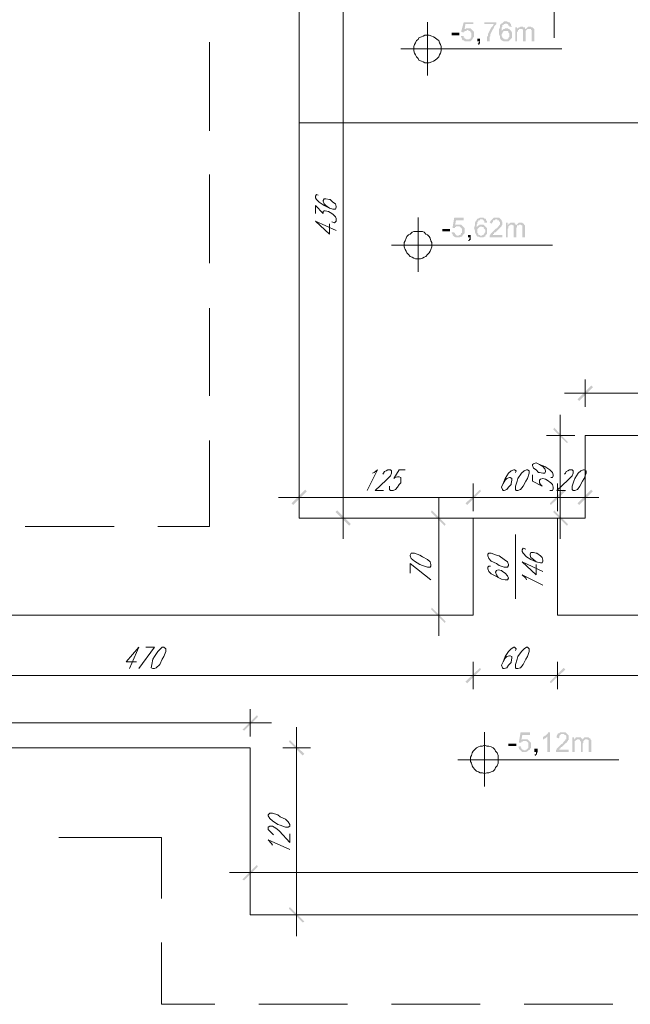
# Model space of a CAD drawing. Header units: millimetres. Extents: x 402 to 79005, y -7782 to 89952.
# Tile 396 of 423: x 23769 to 24206, y 44410 to 45116. Entities that reach past the tile are written whole.
import ezdxf

# ---------------------------------------------------------------- set-up
doc = ezdxf.new("R2010")
doc.units = ezdxf.units.MM
doc.header["$LTSCALE"] = 10
doc.layers.add('0_PIWNICA', color=253, linetype='Continuous', lineweight=0)

msp = doc.modelspace()

# ---------------------------------------------------------------- hatches: boundary and pattern name
at = {"layer": '0_PIWNICA'}
for points in [[(24086.76, 45104.18), (24086.76, 45102.94), (24087.38, 45102.94), (24087.38, 45102.33), (24087.99, 45102.33), (24088.61, 45101.71), (24090.46, 45101.71), (24091.08, 45102.33), (24091.7, 45102.33), (24091.7, 45102.94), (24092.31, 45103.56), (24092.31, 45106.65), (24091.7, 45106.65), (24091.7, 45107.26), (24091.08, 45107.88), (24090.46, 45107.88), (24089.84, 45108.5), (24089.23, 45108.5), (24088.61, 45107.88), (24087.38, 45107.88), (24087.38, 45107.26), (24086.76, 45107.26), (24086.76, 45106.65), (24084.91, 45107.26), (24086.76, 45114.05), (24093.55, 45114.05), (24093.55, 45112.82), (24087.99, 45112.82), (24087.38, 45109.11), (24087.99, 45109.11), (24088.61, 45109.73), (24091.7, 45109.73), (24092.31, 45109.11), (24092.93, 45108.5), (24093.55, 45107.88), (24094.16, 45107.26), (24094.16, 45103.56), (24093.55, 45102.94), (24092.93, 45101.71), (24092.31, 45101.09), (24091.7, 45100.48), (24087.38, 45100.48), (24086.76, 45101.09), (24086.14, 45101.09), (24085.53, 45101.71), (24085.53, 45102.33), (24084.91, 45103.56), (24084.91, 45104.18)], [(24101.57, 45114.05), (24110.21, 45114.05), (24110.21, 45112.82), (24109.59, 45112.2), (24108.97, 45111.58), (24108.36, 45110.35), (24107.74, 45109.11), (24107.12, 45107.88), (24106.5, 45106.65), (24105.89, 45105.41), (24105.89, 45104.18), (24105.27, 45103.56), (24105.27, 45100.48), (24103.42, 45100.48), (24103.42, 45103.56), (24104.04, 45104.18), (24104.04, 45105.41), (24104.65, 45106.65), (24105.27, 45107.88), (24105.89, 45109.11), (24106.5, 45110.35), (24107.12, 45110.96), (24107.74, 45111.58), (24108.36, 45112.82), (24101.57, 45112.82)], [(24083.67, 45104.79), (24083.67, 45106.65), (24078.12, 45106.65), (24078.12, 45104.79)], [(24123.78, 45110.35), (24125.01, 45110.35), (24125.01, 45109.11), (24125.01, 45109.73), (24125.63, 45109.73), (24126.25, 45110.35), (24126.87, 45110.35), (24127.48, 45110.96), (24129.33, 45110.96), (24129.33, 45110.35), (24130.57, 45110.35), (24130.57, 45109.73), (24131.18, 45109.11), (24131.8, 45109.73), (24132.42, 45110.35), (24133.04, 45110.96), (24134.89, 45110.96), (24135.5, 45110.35), (24136.12, 45110.35), (24136.74, 45109.73), (24137.36, 45109.11), (24137.36, 45100.48), (24135.5, 45100.48), (24135.5, 45107.88), (24135.5, 45108.5), (24134.89, 45108.5), (24134.89, 45109.11), (24132.42, 45109.11), (24131.8, 45108.5), (24131.18, 45107.88), (24131.18, 45100.48), (24129.33, 45100.48), (24129.33, 45107.88), (24129.33, 45108.5), (24128.72, 45109.11), (24126.25, 45109.11), (24126.25, 45108.5), (24125.63, 45108.5), (24125.63, 45107.26), (24125.01, 45107.26), (24125.01, 45100.48), (24123.78, 45100.48)], [(24096.63, 45102.33), (24098.48, 45102.33), (24098.48, 45099.24), (24098.48, 45098.62), (24097.87, 45098.62), (24097.87, 45098.01), (24097.25, 45098.01), (24096.63, 45098.62), (24097.25, 45098.62), (24097.25, 45099.24), (24097.87, 45099.86), (24097.87, 45100.48), (24096.63, 45100.48)], [(24079.97, 44963.5), (24079.97, 44962.88), (24080.59, 44962.88), (24080.59, 44962.26), (24081.21, 44961.65), (24081.82, 44961.03), (24083.06, 44961.03), (24083.67, 44961.65), (24084.29, 44961.65), (24084.91, 44962.26), (24084.91, 44962.88), (24085.53, 44962.88), (24085.53, 44965.96), (24084.91, 44966.58), (24084.29, 44967.2), (24083.67, 44967.82), (24081.21, 44967.82), (24081.21, 44967.2), (24080.59, 44967.2), (24080.59, 44966.58), (24078.74, 44966.58), (24079.97, 44973.99), (24086.76, 44973.99), (24086.76, 44972.13), (24081.21, 44972.13), (24080.59, 44968.43), (24081.21, 44969.05), (24084.91, 44969.05), (24085.53, 44968.43), (24086.14, 44967.82), (24086.76, 44967.2), (24087.38, 44966.58), (24087.38, 44962.88), (24086.76, 44962.26), (24086.14, 44961.65), (24085.53, 44960.41), (24084.91, 44960.41), (24083.67, 44959.79), (24081.21, 44959.79), (24079.97, 44960.41), (24079.36, 44961.03), (24078.74, 44961.65), (24078.74, 44962.26), (24078.12, 44962.88), (24078.12, 44963.5)], [(24114.53, 44959.79), (24105.27, 44959.79), (24105.27, 44960.41), (24105.27, 44961.03), (24105.89, 44961.65), (24105.89, 44962.26), (24106.5, 44962.88), (24107.12, 44963.5), (24107.74, 44964.11), (24108.36, 44964.73), (24108.97, 44965.35), (24109.59, 44965.96), (24110.82, 44966.58), (24111.44, 44967.82), (24112.06, 44967.82), (24112.06, 44968.43), (24112.67, 44969.05), (24112.67, 44970.9), (24112.06, 44971.52), (24112.06, 44972.13), (24110.82, 44972.13), (24110.82, 44972.75), (24109.59, 44972.75), (24108.97, 44972.13), (24107.74, 44972.13), (24107.74, 44970.9), (24107.12, 44970.28), (24107.12, 44969.67), (24105.27, 44970.28), (24105.89, 44970.9), (24105.89, 44971.52), (24106.5, 44972.13), (24107.12, 44972.75), (24107.74, 44973.37), (24108.36, 44973.99), (24112.06, 44973.99), (24112.67, 44973.37), (24113.29, 44972.75), (24113.91, 44972.13), (24113.91, 44971.52), (24114.53, 44970.9), (24114.53, 44969.05), (24113.91, 44968.43), (24113.91, 44967.82), (24113.29, 44967.2), (24112.67, 44966.58), (24112.06, 44965.96), (24111.44, 44965.35), (24110.21, 44964.11), (24109.59, 44963.5), (24108.97, 44963.5), (24108.36, 44962.88), (24108.36, 44962.26), (24107.74, 44962.26), (24107.74, 44961.65), (24114.53, 44961.65)], [(24076.89, 44964.11), (24076.89, 44965.96), (24071.33, 44965.96), (24071.33, 44964.11)], [(24116.99, 44970.28), (24118.23, 44970.28), (24118.23, 44968.43), (24118.84, 44969.05), (24118.84, 44969.67), (24119.46, 44969.67), (24120.08, 44970.28), (24123.16, 44970.28), (24123.16, 44969.67), (24123.78, 44969.67), (24123.78, 44969.05), (24124.4, 44969.05), (24124.4, 44968.43), (24125.01, 44969.05), (24125.63, 44969.67), (24126.25, 44970.28), (24128.72, 44970.28), (24129.33, 44969.67), (24129.95, 44969.67), (24129.95, 44969.05), (24130.57, 44968.43), (24130.57, 44959.79), (24128.72, 44959.79), (24128.72, 44966.58), (24128.72, 44967.82), (24128.72, 44968.43), (24128.1, 44968.43), (24127.48, 44969.05), (24126.25, 44969.05), (24126.25, 44968.43), (24125.01, 44968.43), (24125.01, 44967.2), (24124.4, 44966.58), (24124.4, 44959.79), (24122.55, 44959.79), (24122.55, 44967.82), (24122.55, 44968.43), (24121.93, 44968.43), (24121.31, 44969.05), (24120.08, 44969.05), (24120.08, 44968.43), (24119.46, 44968.43), (24118.84, 44967.82), (24118.84, 44967.2), (24118.84, 44966.58), (24118.23, 44965.96), (24118.23, 44959.79), (24116.99, 44959.79)], [(24089.84, 44961.65), (24091.7, 44961.65), (24091.7, 44959.18), (24091.7, 44957.94), (24091.08, 44957.94), (24091.08, 44957.33), (24090.46, 44957.33), (24089.84, 44957.94), (24090.46, 44957.94), (24090.46, 44958.56), (24091.08, 44959.18), (24091.08, 44959.79), (24089.84, 44959.79)], [(24179.31, 44852.43), (24169.44, 44842.56), (24168.21, 44843.79), (24178.08, 44853.67)], [(24160.8, 44812.33), (24150.93, 44822.2), (24151.55, 44823.43), (24161.42, 44812.94)], [(23974.46, 44777.77), (23964.59, 44767.9), (23963.36, 44769.13), (23973.23, 44779.01)], [(24087.99, 44769.13), (24098.48, 44779.01), (24099.1, 44777.77), (24089.23, 44767.9)], [(24099.1, 44777.77), (24089.23, 44767.9), (24087.99, 44769.13), (24098.48, 44779.01)], [(24148.46, 44769.13), (24158.33, 44779.01), (24159.57, 44777.77), (24149.08, 44767.9)], [(24148.46, 44769.13), (24158.33, 44779.01), (24159.57, 44777.77), (24149.08, 44767.9)], [(24179.31, 44777.77), (24169.44, 44767.9), (24168.21, 44769.13), (24178.08, 44779.01)], [(23996.06, 44764.2), (24005.93, 44754.33), (24004.7, 44753.09), (23994.82, 44762.96)], [(24073.18, 44753.09), (24063.31, 44762.96), (24063.93, 44764.2), (24073.8, 44754.33)], [(24151.55, 44764.2), (24161.42, 44754.33), (24160.8, 44753.09), (24150.93, 44762.96)], [(24063.93, 44694.48), (24073.8, 44684.6), (24073.18, 44683.37), (24063.31, 44693.24)], [(24087.99, 44641.41), (24098.48, 44651.28), (24099.1, 44650.05), (24089.23, 44640.18)], [(24099.1, 44650.05), (24089.23, 44640.18), (24087.99, 44641.41), (24098.48, 44651.28)], [(24148.46, 44641.41), (24158.33, 44651.28), (24159.57, 44650.05), (24149.08, 44640.18)], [(24159.57, 44650.05), (24149.08, 44640.18), (24148.46, 44641.41), (24158.33, 44651.28)], [(23928.18, 44606.86), (23938.67, 44617.35), (23939.29, 44616.11), (23929.42, 44606.24)], [(24127.48, 44595.13), (24127.48, 44594.52), (24128.1, 44593.9), (24128.1, 44593.28), (24128.72, 44592.67), (24129.33, 44592.67), (24129.95, 44592.05), (24131.18, 44592.05), (24131.18, 44592.67), (24131.8, 44592.67), (24132.42, 44593.28), (24133.04, 44593.9), (24133.04, 44597.6), (24132.42, 44598.22), (24131.8, 44598.22), (24131.8, 44598.84), (24129.33, 44598.84), (24128.72, 44598.22), (24128.1, 44598.22), (24128.1, 44597.6), (24126.25, 44597.6), (24127.48, 44605.01), (24134.27, 44605.01), (24134.27, 44603.16), (24128.72, 44603.16), (24128.1, 44599.45), (24128.72, 44600.07), (24132.42, 44600.07), (24133.04, 44599.45), (24133.65, 44598.84), (24134.27, 44598.22), (24134.89, 44597.6), (24134.89, 44593.9), (24134.27, 44593.28), (24134.27, 44592.67), (24133.04, 44592.05), (24132.42, 44591.43), (24131.18, 44590.82), (24128.72, 44590.82), (24128.1, 44591.43), (24127.48, 44592.05), (24126.87, 44592.67), (24126.25, 44593.28), (24126.25, 44593.9), (24125.63, 44594.52)], [(24146.61, 44590.82), (24146.61, 44601.92), (24145.99, 44601.31), (24145.38, 44600.69), (24144.76, 44600.69), (24144.14, 44600.07), (24143.53, 44600.07), (24143.53, 44601.92), (24144.14, 44601.92), (24144.76, 44602.54), (24145.38, 44602.54), (24145.99, 44603.16), (24146.61, 44603.77), (24147.23, 44604.39), (24147.23, 44605.01), (24148.46, 44605.01), (24148.46, 44590.82)], [(24162.04, 44590.82), (24152.78, 44590.82), (24152.78, 44591.43), (24152.78, 44592.05), (24153.4, 44592.67), (24153.4, 44593.28), (24154.01, 44593.9), (24154.63, 44594.52), (24155.25, 44595.13), (24155.87, 44595.75), (24156.48, 44596.37), (24157.72, 44596.99), (24158.33, 44598.22), (24158.95, 44598.84), (24159.57, 44599.45), (24159.57, 44600.07), (24160.18, 44600.07), (24160.18, 44602.54), (24159.57, 44603.16), (24158.95, 44603.16), (24158.95, 44603.77), (24156.48, 44603.77), (24155.87, 44603.16), (24155.25, 44602.54), (24155.25, 44601.31), (24154.63, 44600.69), (24153.4, 44601.31), (24153.4, 44602.54), (24154.01, 44603.77), (24154.63, 44604.39), (24155.25, 44604.39), (24155.87, 44605.01), (24159.57, 44605.01), (24160.18, 44604.39), (24160.8, 44603.77), (24161.42, 44603.16), (24162.04, 44602.54), (24162.04, 44600.69), (24162.04, 44599.45), (24161.42, 44599.45), (24161.42, 44598.84), (24160.8, 44598.22), (24160.8, 44597.6), (24160.18, 44597.6), (24159.57, 44596.99), (24158.95, 44596.37), (24157.72, 44595.13), (24157.1, 44594.52), (24156.48, 44594.52), (24156.48, 44593.9), (24155.87, 44593.9), (24155.87, 44593.28), (24155.25, 44593.28), (24155.25, 44592.67), (24162.04, 44592.67)], [(23971.38, 44588.35), (23961.5, 44598.22), (23962.12, 44599.45), (23972.61, 44589.58)], [(24164.5, 44601.31), (24165.74, 44601.31), (24165.74, 44600.07), (24166.36, 44600.07), (24166.36, 44600.69), (24166.97, 44600.69), (24166.97, 44601.31), (24170.67, 44601.31), (24170.67, 44600.69), (24171.29, 44600.69), (24171.91, 44600.07), (24171.91, 44599.45), (24172.53, 44600.69), (24173.14, 44601.31), (24176.23, 44601.31), (24176.84, 44600.69), (24177.46, 44600.69), (24177.46, 44600.07), (24178.08, 44599.45), (24178.08, 44590.82), (24176.23, 44590.82), (24176.23, 44598.22), (24176.23, 44598.84), (24176.23, 44599.45), (24175.61, 44599.45), (24175.61, 44600.07), (24173.76, 44600.07), (24173.14, 44599.45), (24172.53, 44598.84), (24172.53, 44597.6), (24171.91, 44596.99), (24171.91, 44590.82), (24170.67, 44590.82), (24170.67, 44598.22), (24170.06, 44598.84), (24170.06, 44599.45), (24169.44, 44600.07), (24168.21, 44600.07), (24167.59, 44599.45), (24166.97, 44599.45), (24166.97, 44598.84), (24166.36, 44598.84), (24166.36, 44598.22), (24166.36, 44590.82), (24164.5, 44590.82)], [(24124.4, 44595.13), (24124.4, 44596.99), (24118.84, 44596.99), (24118.84, 44595.13)], [(24137.36, 44593.28), (24139.82, 44593.28), (24139.82, 44590.82), (24139.21, 44590.2), (24139.21, 44589.58), (24139.21, 44588.96), (24138.59, 44588.96), (24138.59, 44588.35), (24137.97, 44588.35), (24137.36, 44588.96), (24137.97, 44588.96), (24137.97, 44589.58), (24138.59, 44589.58), (24138.59, 44590.2), (24138.59, 44590.82), (24137.36, 44590.82)], [(23939.29, 44508.75), (23929.42, 44498.88), (23928.18, 44499.5), (23938.67, 44509.99)], [(23962.12, 44479.75), (23972.61, 44469.26), (23971.38, 44468.65), (23961.5, 44478.52)]]:
    msp.add_hatch(color=253, dxfattribs=at).paths.add_polyline_path(points)
h = msp.add_hatch(color=253, dxfattribs=at)
h.paths.add_polyline_path([(24119.46, 45110.96), (24119.46, 45111.58), (24118.84, 45111.58), (24118.84, 45112.2), (24118.23, 45112.82), (24117.61, 45112.82), (24116.99, 45113.43), (24116.38, 45112.82), (24115.76, 45112.82), (24115.14, 45112.2), (24114.53, 45112.2), (24114.53, 45110.96), (24113.91, 45110.35), (24113.91, 45107.88), (24114.53, 45108.5), (24115.14, 45109.11), (24115.76, 45109.11), (24116.38, 45109.73), (24118.23, 45109.73), (24118.84, 45109.11), (24119.46, 45109.11), (24120.08, 45108.5), (24120.7, 45107.88), (24121.31, 45106.65), (24121.31, 45102.94), (24120.7, 45102.33), (24120.08, 45101.71), (24119.46, 45101.09), (24118.84, 45100.48), (24115.14, 45100.48), (24113.91, 45101.09), (24113.29, 45101.71), (24112.67, 45102.94), (24112.67, 45104.18), (24112.06, 45105.41), (24112.06, 45109.11), (24112.67, 45110.35), (24112.67, 45111.58), (24113.29, 45112.82), (24114.53, 45113.43), (24115.14, 45114.05), (24115.76, 45114.67), (24117.61, 45114.67), (24118.84, 45114.05), (24119.46, 45114.05), (24120.08, 45113.43), (24120.08, 45112.82), (24120.7, 45112.82), (24120.7, 45111.58), (24121.31, 45110.96)])
h.paths.add_polyline_path([(24113.91, 45104.79), (24113.91, 45104.18), (24114.53, 45103.56), (24114.53, 45102.94), (24115.14, 45102.33), (24115.76, 45102.33), (24115.76, 45101.71), (24118.23, 45101.71), (24118.23, 45102.33), (24118.84, 45102.33), (24118.84, 45102.94), (24119.46, 45103.56), (24119.46, 45106.03), (24118.84, 45106.65), (24118.84, 45107.26), (24118.23, 45107.88), (24115.14, 45107.88), (24115.14, 45107.26), (24114.53, 45106.65), (24114.53, 45106.03), (24113.91, 45105.41), (24113.91, 45104.79)], is_closed=False)
h = msp.add_hatch(color=253, dxfattribs=at)
h.paths.add_polyline_path([(24101.57, 44970.28), (24101.57, 44971.52), (24100.95, 44972.13), (24100.33, 44972.75), (24098.48, 44972.75), (24098.48, 44972.13), (24097.25, 44972.13), (24097.25, 44971.52), (24096.63, 44970.9), (24096.63, 44969.67), (24096.01, 44969.05), (24096.01, 44967.2), (24096.63, 44967.82), (24097.25, 44968.43), (24097.87, 44968.43), (24097.87, 44969.05), (24100.95, 44969.05), (24101.57, 44968.43), (24102.18, 44967.82), (24102.8, 44967.2), (24103.42, 44966.58), (24103.42, 44962.26), (24102.8, 44961.65), (24102.18, 44961.03), (24102.18, 44960.41), (24101.57, 44960.41), (24100.95, 44959.79), (24098.48, 44959.79), (24097.25, 44960.41), (24096.63, 44960.41), (24096.01, 44961.03), (24095.4, 44962.26), (24094.78, 44963.5), (24094.78, 44964.73), (24094.16, 44966.58), (24094.78, 44968.43), (24094.78, 44970.28), (24095.4, 44971.52), (24096.01, 44972.13), (24096.63, 44973.37), (24097.25, 44973.37), (24098.48, 44973.99), (24100.95, 44973.99), (24101.57, 44973.37), (24102.18, 44973.37), (24102.8, 44972.75), (24102.8, 44972.13), (24103.42, 44971.52), (24103.42, 44970.28)])
h.paths.add_polyline_path([(24096.63, 44964.11), (24096.63, 44963.5), (24096.63, 44962.88), (24097.25, 44962.26), (24097.25, 44961.65), (24098.48, 44961.65), (24098.48, 44961.03), (24099.72, 44961.03), (24100.33, 44961.65), (24100.95, 44961.65), (24100.95, 44962.26), (24101.57, 44962.26), (24101.57, 44962.88), (24102.18, 44963.5), (24102.18, 44965.35), (24101.57, 44965.96), (24100.95, 44966.58), (24100.95, 44967.2), (24099.72, 44967.2), (24099.1, 44967.82), (24098.48, 44967.2), (24097.87, 44967.2), (24097.25, 44966.58), (24096.63, 44965.96), (24096.63, 44964.73)])

# ---------------------------------------------------------------- linework, layer by layer
at = {"layer": '0_PIWNICA', "color": 253, "linetype": 'Continuous', "lineweight": 5}
for p, q in [((24151.55, 45715.65), (24151.55, 45102.94)), ((24000.38, 44743.84), (24000.38, 45209.07)), ((23968.91, 44758.65), (23968.91, 45194.26)), ((24060.84, 45075.79), (24060.84, 45114.05)), ((23904.74, 45036.31), (23904.74, 45099.86)), ((24041.72, 45094.92), (24157.1, 45094.92)), ((24580.38, 45041.86), (23968.91, 45041.86)), ((23904.74, 44941.28), (23904.74, 45004.84)), ((23980.63, 44971.52), (23995.44, 44964.73)), ((24054.06, 44935.11), (24054.06, 44973.99)), ((24034.93, 44954.24), (24150.31, 44954.24)), ((23904.74, 44846.26), (23904.74, 44909.2)), ((24173.76, 44838.24), (24173.76, 44857.99)), ((24374.29, 44848.11), (24158.95, 44848.11)), ((24155.87, 44743.84), (24155.87, 44832.69)), ((24166.36, 44817.88), (24145.99, 44817.88)), ((24173.76, 44817.88), (24173.76, 44758.65)), ((24359.48, 44817.88), (24173.76, 44817.88)), ((23904.74, 44752.48), (23904.74, 44814.18)), ((23968.91, 44763.58), (23968.91, 44783.33)), ((24093.55, 44763.58), (24093.55, 44783.33)), ((24093.55, 44763.58), (24093.55, 44783.33)), ((24154.01, 44763.58), (24154.01, 44783.33)), ((24154.01, 44763.58), (24154.01, 44783.33)), ((24173.76, 44763.58), (24173.76, 44783.33)), ((23954.1, 44773.45), (24108.97, 44773.45)), ((24068.87, 44674.11), (24068.87, 44773.45)), ((24078.74, 44773.45), (24168.82, 44773.45)), ((24154.01, 44773.45), (24143.53, 44773.45)), ((24154.01, 44773.45), (24173.76, 44773.45)), ((24173.76, 44773.45), (24183.63, 44773.45)), ((23836.25, 44752.48), (23772.7, 44752.48)), ((23904.74, 44752.48), (23867.72, 44752.48)), ((24093.55, 44758.65), (23968.91, 44758.65)), ((23990.5, 44758.65), (24010.25, 44758.65)), ((24078.74, 44758.65), (24058.38, 44758.65)), ((24093.55, 44758.65), (24093.55, 44688.92)), ((24093.55, 44758.65), (24154.01, 44758.65)), ((24166.36, 44758.65), (24145.99, 44758.65)), ((24173.76, 44758.65), (24154.01, 44758.65)), ((24154.01, 44758.65), (24154.01, 44688.92)), ((24123.78, 44700.65), (24123.78, 44746.92)), ((24128.72, 44727.18), (24143.53, 44720.39)), ((24093.55, 44688.92), (23624.61, 44688.92)), ((24078.74, 44688.92), (24058.38, 44688.92)), ((24154.01, 44688.92), (24680.33, 44688.92)), ((23854.14, 44666.09), (23847.36, 44650.67)), ((24093.55, 44655.6), (24093.55, 44635.86)), ((24093.55, 44655.6), (24093.55, 44635.86)), ((24154.01, 44655.6), (24154.01, 44635.86)), ((24154.01, 44655.6), (24154.01, 44635.86)), ((23609.18, 44645.73), (24108.97, 44645.73)), ((24078.74, 44645.73), (24168.82, 44645.73)), ((24138.59, 44645.73), (24695.14, 44645.73)), ((23933.74, 44601.92), (23933.74, 44621.67)), ((23949.16, 44611.79), (22979.21, 44611.79)), ((23967.06, 44608.71), (23967.06, 44458.77)), ((24101.57, 44566.13), (24101.57, 44605.01)), ((22994.01, 44593.9), (23933.74, 44593.9)), ((23933.74, 44593.9), (23933.74, 44474.2)), ((23957.18, 44593.9), (23976.93, 44593.9)), ((24082.44, 44585.26), (24197.82, 44585.26)), ((23796.76, 44529.73), (23870.18, 44529.73)), ((23870.18, 44529.73), (23870.18, 44485.92)), ((23933.74, 44494.56), (23933.74, 44514.31)), ((24695.14, 44504.43), (23918.93, 44504.43)), ((23933.74, 44474.2), (24680.33, 44474.2)), ((23957.18, 44474.2), (23976.93, 44474.2)), ((23870.18, 44454.45), (23870.18, 44410.03)), ((23870.18, 44410.03), (23908.44, 44410.03)), ((23939.91, 44410.03), (24003.46, 44410.03)), ((24034.93, 44410.03), (24098.48, 44410.03)), ((24129.95, 44410.03), (24193.5, 44410.03))]:
    msp.add_line(p, q, dxfattribs=at)
for points in [[(24070.72, 45094.92), (24070.72, 45096.77), (24070.1, 45098.01), (24069.48, 45099.24), (24068.87, 45101.09), (24067.63, 45101.71), (24066.4, 45102.94), (24065.16, 45103.56), (24063.93, 45104.18), (24062.08, 45104.79), (24058.99, 45104.79), (24057.76, 45104.18), (24056.53, 45103.56), (24054.67, 45102.94), (24054.06, 45101.71), (24052.82, 45101.09), (24052.21, 45099.24), (24051.59, 45098.01), (24050.97, 45096.77), (24050.97, 45093.69), (24051.59, 45091.84), (24052.21, 45090.6), (24052.82, 45089.37), (24054.06, 45088.13), (24054.67, 45086.9), (24056.53, 45086.28), (24057.76, 45085.67), (24058.99, 45085.05), (24062.08, 45085.05), (24063.93, 45085.67), (24065.16, 45086.28), (24066.4, 45086.9), (24067.63, 45088.13), (24068.87, 45089.37), (24069.48, 45090.6), (24070.1, 45091.84), (24070.72, 45093.69)], [(24063.93, 44954.24), (24063.93, 44956.09), (24063.31, 44957.33), (24062.7, 44959.18), (24062.08, 44960.41), (24060.84, 44961.65), (24059.61, 44962.26), (24058.38, 44963.5), (24057.14, 44964.11), (24050.97, 44964.11), (24049.74, 44963.5), (24048.5, 44962.26), (24047.27, 44961.65), (24046.04, 44960.41), (24045.42, 44959.18), (24044.8, 44957.33), (24044.18, 44956.09), (24044.18, 44953.01), (24044.8, 44951.16), (24045.42, 44949.92), (24046.04, 44948.69), (24047.27, 44947.45), (24048.5, 44946.22), (24049.74, 44945.6), (24050.97, 44944.99), (24052.21, 44944.37), (24055.91, 44944.37), (24057.14, 44944.99), (24058.38, 44945.6), (24059.61, 44946.22), (24060.84, 44947.45), (24062.08, 44948.69), (24062.7, 44949.92), (24063.31, 44951.16), (24063.93, 44953.01)], [(24131.8, 44793.2), (24129.95, 44792.58), (24128.1, 44790.73), (24125.63, 44787.03), (24125.01, 44785.18), (24123.78, 44781.48), (24123.78, 44779.01), (24124.4, 44778.39), (24125.63, 44778.39), (24127.48, 44779.01), (24129.33, 44781.48), (24131.18, 44785.18), (24132.42, 44787.03), (24133.65, 44790.73), (24133.65, 44792.58), (24132.42, 44793.2)], [(24172.53, 44793.2), (24170.67, 44792.58), (24168.82, 44790.73), (24166.36, 44787.03), (24165.74, 44785.18), (24164.5, 44781.48), (24164.5, 44779.01), (24165.12, 44778.39), (24166.36, 44778.39), (24168.21, 44779.01), (24170.06, 44781.48), (24171.91, 44785.18), (24173.14, 44787.03), (24174.38, 44790.73), (24174.38, 44792.58), (24173.14, 44793.2)], [(24048.5, 44731.5), (24049.12, 44729.65), (24051.59, 44727.79), (24055.29, 44725.33), (24057.14, 44724.71), (24060.84, 44723.48), (24062.7, 44723.48), (24063.31, 44724.09), (24063.31, 44725.33), (24062.7, 44727.18), (24060.84, 44729.03), (24057.14, 44730.88), (24055.29, 44732.11), (24051.59, 44733.35), (24049.12, 44733.35), (24048.5, 44732.11)], [(24104.04, 44731.5), (24104.65, 44729.65), (24106.5, 44727.79), (24110.21, 44725.94), (24112.06, 44724.71), (24115.76, 44723.48), (24118.23, 44723.48), (24118.84, 44724.71), (24118.84, 44725.33), (24118.23, 44727.18), (24115.76, 44729.03), (24112.06, 44731.5), (24110.21, 44732.11), (24106.5, 44733.35), (24104.65, 44733.35), (24104.04, 44732.73)], [(23870.8, 44666.09), (23869.57, 44664.86), (23867.72, 44663.01), (23865.25, 44659.31), (23864.01, 44657.45), (23863.4, 44653.75), (23862.78, 44651.28), (23864.01, 44650.67), (23865.25, 44650.67), (23866.48, 44651.28), (23868.95, 44653.75), (23870.8, 44657.45), (23872.04, 44659.31), (23873.27, 44663.01), (23873.27, 44664.86), (23872.04, 44666.09)], [(24131.8, 44666.09), (24129.95, 44664.86), (24128.1, 44663.01), (24125.63, 44659.31), (24125.01, 44657.45), (24123.78, 44653.75), (24123.78, 44651.28), (24124.4, 44650.67), (24125.63, 44650.67), (24127.48, 44651.28), (24129.33, 44653.75), (24131.18, 44657.45), (24132.42, 44659.31), (24133.65, 44663.01), (24133.65, 44664.86), (24132.42, 44666.09)], [(24111.44, 44585.26), (24111.44, 44588.35), (24110.82, 44590.2), (24109.59, 44591.43), (24108.97, 44592.67), (24107.74, 44593.9), (24106.5, 44594.52), (24104.65, 44595.13), (24103.42, 44595.13), (24101.57, 44595.75), (24100.33, 44595.13), (24098.48, 44595.13), (24097.25, 44594.52), (24096.01, 44593.9), (24094.78, 44592.67), (24093.55, 44591.43), (24092.93, 44590.2), (24092.31, 44588.35), (24091.7, 44587.11), (24091.7, 44584.03), (24092.31, 44582.79), (24092.93, 44580.94), (24093.55, 44579.71), (24094.78, 44578.48), (24096.01, 44577.24), (24097.25, 44576.62), (24098.48, 44576.01), (24100.33, 44576.01), (24101.57, 44575.39), (24103.42, 44576.01), (24104.65, 44576.01), (24106.5, 44576.62), (24107.74, 44577.24), (24108.97, 44578.48), (24109.59, 44579.71), (24110.82, 44580.94), (24111.44, 44582.79)], [(23946.7, 44545.16), (23947.93, 44543.31), (23949.78, 44541.45), (23953.48, 44538.99), (23955.33, 44538.37), (23959.04, 44537.13), (23960.89, 44537.13), (23962.12, 44537.75), (23962.12, 44538.99), (23960.89, 44540.84), (23959.04, 44542.69), (23955.33, 44544.54), (23953.48, 44545.77), (23949.78, 44547.01), (23947.93, 44547.01), (23946.7, 44545.77)]]:
    msp.add_lwpolyline(points, close=True, dxfattribs=at)
for points in [[(23982.48, 44990.03), (23981.25, 44990.65), (23980.63, 44989.41), (23980.63, 44988.18), (23981.25, 44986.94), (23983.1, 44985.09), (23986.8, 44982.62), (23990.5, 44980.77), (23992.97, 44980.16), (23994.82, 44980.16), (23995.44, 44981.39), (23995.44, 44982.01), (23994.82, 44983.86), (23992.97, 44985.09), (23991.12, 44986.94), (23990.5, 44986.94), (23988.04, 44987.56), (23986.8, 44987.56), (23986.18, 44986.33), (23986.18, 44985.71), (23986.8, 44983.86), (23988.04, 44982.62), (23990.5, 44980.77)], [(23980.63, 44977.07), (23980.63, 44982.62), (23986.18, 44977.07), (23986.18, 44978.31), (23986.8, 44978.92), (23987.42, 44978.92), (23989.89, 44978.31), (23991.12, 44977.69), (23992.97, 44976.45), (23994.82, 44974.6), (23995.44, 44973.37), (23995.44, 44971.52), (23994.82, 44970.9), (23994.21, 44970.28), (23992.36, 44970.9)], [(23980.63, 44971.52), (23990.5, 44962.26), (23990.5, 44969.67)], [(24141.06, 44796.9), (24143.53, 44795.67), (24144.76, 44793.82), (24145.38, 44792.58), (24145.38, 44791.96), (24144.76, 44790.73), (24143.53, 44790.73), (24141.06, 44791.35), (24140.44, 44791.35), (24138.59, 44793.2), (24136.74, 44794.43), (24136.12, 44796.28), (24136.12, 44796.9), (24136.74, 44797.52), (24138.59, 44798.13), (24141.06, 44796.9), (24144.76, 44795.67), (24148.46, 44793.2), (24150.31, 44791.35), (24150.93, 44789.5), (24150.93, 44788.88), (24150.31, 44787.65), (24149.08, 44787.65)], [(24021.36, 44790.73), (24022.59, 44791.35), (24025.06, 44793.2), (24017.65, 44778.39)], [(24028.76, 44790.11), (24029.38, 44790.73), (24029.99, 44791.96), (24031.23, 44792.58), (24032.46, 44793.2), (24034.31, 44793.2), (24034.93, 44792.58), (24034.93, 44790.73), (24034.31, 44788.88), (24033.08, 44787.65), (24031.23, 44785.79), (24023.21, 44778.39), (24029.38, 44778.39)], [(24044.8, 44793.2), (24040.48, 44793.2), (24036.78, 44787.03), (24037.4, 44787.65), (24039.25, 44788.26), (24040.48, 44788.26), (24041.72, 44787.65), (24041.72, 44783.94), (24040.48, 44782.71), (24039.25, 44780.86), (24038.01, 44779.01), (24036.16, 44778.39), (24034.31, 44778.39), (24033.7, 44779.01), (24033.7, 44781.48)], [(24123.78, 44791.35), (24124.4, 44792.58), (24123.16, 44793.2), (24122.55, 44793.2), (24120.7, 44792.58), (24118.84, 44790.73), (24116.38, 44787.03), (24115.14, 44783.33), (24113.91, 44780.86), (24114.53, 44779.01), (24115.14, 44778.39), (24115.76, 44778.39), (24117.61, 44779.01), (24118.84, 44780.86), (24120.7, 44782.71), (24120.7, 44783.33), (24121.31, 44785.79), (24121.31, 44787.03), (24120.08, 44787.65), (24119.46, 44787.65), (24117.61, 44787.03), (24116.38, 44785.79), (24115.14, 44783.33)], [(24136.12, 44789.5), (24136.12, 44785.18), (24142.91, 44781.48), (24141.67, 44782.71), (24141.06, 44783.94), (24141.06, 44785.79), (24141.67, 44786.41), (24143.53, 44787.03), (24145.38, 44786.41), (24146.61, 44785.79), (24149.08, 44783.94), (24150.31, 44782.71), (24150.93, 44780.86), (24150.93, 44779.62), (24150.31, 44778.39), (24148.46, 44778.39)], [(24158.95, 44790.11), (24159.57, 44790.73), (24160.18, 44791.96), (24161.42, 44792.58), (24162.65, 44793.2), (24164.5, 44793.2), (24165.12, 44792.58), (24165.12, 44790.73), (24164.5, 44788.88), (24163.27, 44787.65), (24161.42, 44785.79), (24153.4, 44778.39), (24159.57, 44778.39)], [(24131.18, 44736.43), (24129.33, 44737.05), (24128.72, 44735.82), (24128.72, 44734.58), (24129.33, 44733.35), (24131.8, 44730.88), (24134.89, 44729.03), (24138.59, 44727.18), (24141.67, 44726.56), (24142.91, 44726.56), (24143.53, 44727.79), (24143.53, 44728.41), (24142.91, 44730.26), (24141.67, 44731.5), (24139.21, 44733.35), (24138.59, 44733.35), (24136.74, 44733.96), (24134.89, 44733.96), (24134.27, 44732.73), (24134.27, 44732.11), (24134.89, 44730.26), (24136.74, 44729.03), (24138.59, 44727.18)], [(24048.5, 44719.16), (24048.5, 44725.94), (24063.31, 44714.22)], [(24105.89, 44724.09), (24104.65, 44724.09), (24104.04, 44723.48), (24104.04, 44722.24), (24104.65, 44720.39), (24106.5, 44718.54), (24110.21, 44716.69), (24113.91, 44714.84), (24116.38, 44714.22), (24118.23, 44714.22), (24118.84, 44715.45), (24118.84, 44715.45), (24118.23, 44717.31), (24116.38, 44719.16), (24114.53, 44720.39), (24113.91, 44721.01), (24111.44, 44721.62), (24110.21, 44721.01), (24109.59, 44719.77), (24109.59, 44719.77), (24110.21, 44717.92), (24111.44, 44716.07), (24113.91, 44714.84)], [(24128.72, 44727.18), (24138.59, 44717.92), (24138.59, 44725.33)], [(24131.8, 44714.22), (24131.18, 44715.45), (24128.72, 44717.92), (24143.53, 44710.52)], [(23854.14, 44666.09), (23844.89, 44655.6), (23852.29, 44655.6)], [(23859.08, 44666.09), (23865.25, 44666.09), (23854.14, 44650.67)], [(24123.78, 44663.62), (24124.4, 44664.86), (24123.16, 44666.09), (24122.55, 44666.09), (24120.7, 44664.86), (24118.84, 44663.01), (24116.38, 44659.31), (24115.14, 44655.6), (24113.91, 44653.13), (24114.53, 44651.28), (24115.14, 44650.67), (24115.76, 44650.67), (24117.61, 44651.28), (24118.84, 44653.13), (24120.7, 44654.99), (24120.7, 44655.6), (24121.31, 44658.07), (24121.31, 44659.31), (24120.08, 44659.92), (24119.46, 44659.92), (24117.61, 44659.31), (24116.38, 44658.07), (24115.14, 44655.6)], [(23950.4, 44531.58), (23949.78, 44532.2), (23948.55, 44533.43), (23947.93, 44534.05), (23946.7, 44535.28), (23946.7, 44537.13), (23947.93, 44537.75), (23949.78, 44537.75), (23951.01, 44537.13), (23952.87, 44535.9), (23954.72, 44534.05), (23962.12, 44526.03), (23962.12, 44532.2)], [(23949.78, 44524.18), (23949.16, 44525.41), (23946.7, 44527.88), (23962.12, 44521.09)]]:
    msp.add_lwpolyline(points, dxfattribs=at)

doc.saveas('drawing.dxf')
